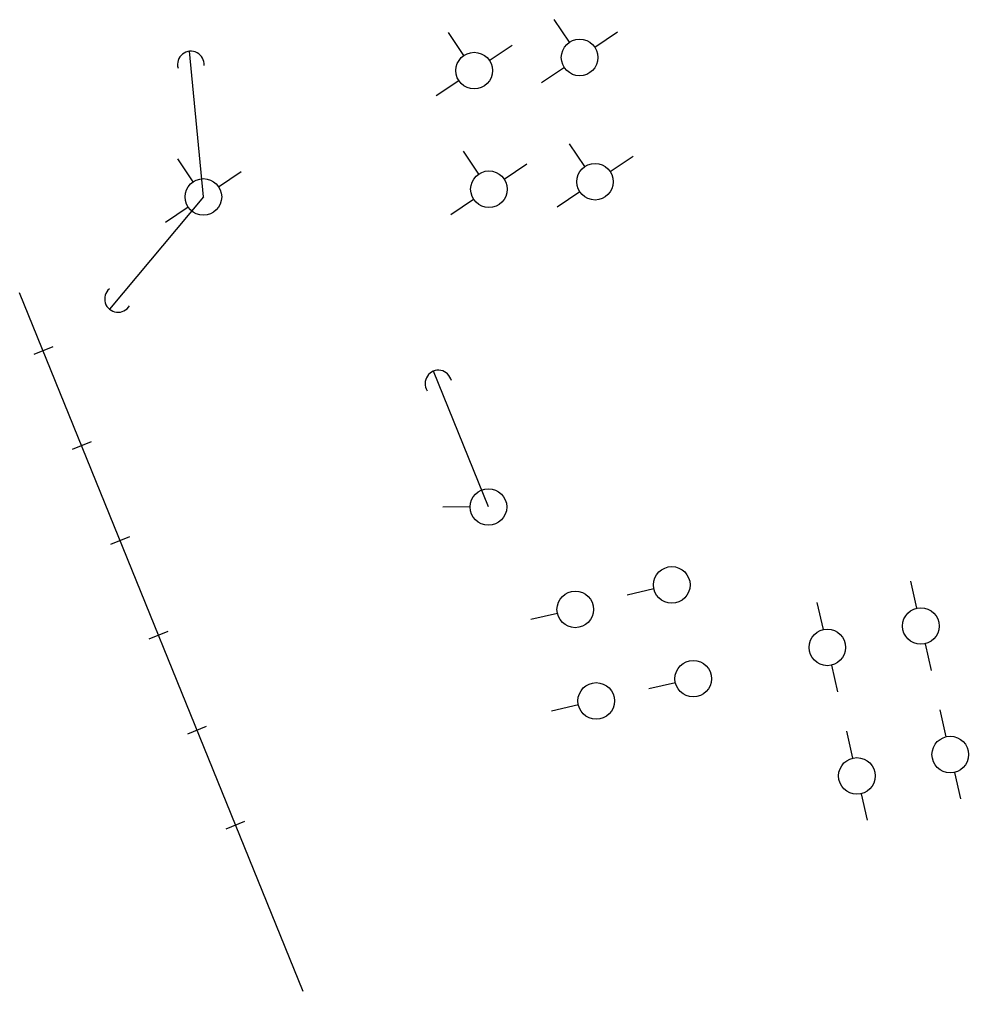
# Model space of a CAD drawing. Extents: x 1611576 to 1617186, y 899279 to 905462.
# Drawn here: x 1615628.5 to 1615758.2, y 899311.4 to 899444.2 of the extents above; entities that cross this region are included whole.
import ezdxf

# ---------------------------------------------------------------- set-up
doc = ezdxf.new("R2010")
doc.units = 0
for name, color, linetype in [('Default', 7, 'Continuous'), ('Exist Utilities Power Pole CELL', 7, 'Continuous'), ('J Pole Pow Catv CELL', 7, 'Continuous'), ('P Pole (Pow Co) CELL', 7, 'Continuous')]:
    doc.layers.add(name, color=color, linetype=linetype)

msp = doc.modelspace()

# ---------------------------------------------------------------- linework, layer by layer
at = {"layer": 'Default'}
for p, q in [((1615715.24, 899366.39), (1615711.59, 899365.55)), ((1615751.17, 899363.77), (1615750.33, 899367.45)), ((1615738.4, 899360.85), (1615737.56, 899364.53)), ((1615702.05, 899363.05), (1615698.4, 899362.21)), ((1615752.29, 899358.9), (1615753.12, 899355.27)), ((1615739.51, 899355.97), (1615740.34, 899352.34)), ((1615718.18, 899353.57), (1615714.52, 899352.74)), ((1615704.91, 899350.54), (1615701.26, 899349.7)), ((1615755.19, 899346.2), (1615754.35, 899349.88)), ((1615742.43, 899343.28), (1615741.59, 899346.96)), ((1615756.31, 899341.33), (1615757.14, 899337.7)), ((1615743.55, 899338.41), (1615744.38, 899334.78))]:
    msp.add_line(p, q, dxfattribs=at)
for centre in [(1615717.68, 899366.95), (1615704.49, 899363.6), (1615751.72, 899361.33), (1615738.94, 899358.41), (1615720.61, 899354.13), (1615707.35, 899351.09), (1615755.74, 899343.76), (1615742.98, 899340.84)]:
    msp.add_circle(centre, 2.5, dxfattribs=at)
at = {"layer": 'Exist Utilities Power Pole CELL'}
msp.add_line((1615690.12, 899377.6), (1615686.37, 899377.59), dxfattribs=at)
msp.add_circle((1615692.62, 899377.6), 2.5, dxfattribs=at)
at = {"layer": 'J Pole Pow Catv CELL'}
for p, q in [((1615703.68, 899441.13), (1615701.59, 899444.24)), ((1615689.27, 899439.33), (1615687.18, 899442.45)), ((1615707.15, 899440.44), (1615710.26, 899442.53)), ((1615692.74, 899438.65), (1615695.85, 899440.74)), ((1615703, 899437.66), (1615699.88, 899435.57)), ((1615688.59, 899435.87), (1615685.47, 899433.78)), ((1615691.29, 899423.11), (1615689.2, 899426.23)), ((1615705.79, 899424.15), (1615703.7, 899427.26)), ((1615652.26, 899422.06), (1615650.17, 899425.18)), ((1615709.26, 899423.46), (1615712.38, 899425.55)), ((1615655.72, 899421.38), (1615658.84, 899423.47)), ((1615694.76, 899422.43), (1615697.87, 899424.52)), ((1615705.11, 899420.68), (1615702, 899418.59)), ((1615690.6, 899419.64), (1615687.49, 899417.55)), ((1615651.57, 899418.59), (1615648.46, 899416.5))]:
    msp.add_line(p, q, dxfattribs=at)
for centre in [(1615705.08, 899439.04), (1615690.67, 899437.25), (1615692.69, 899421.03), (1615707.19, 899422.06), (1615653.66, 899419.98)]:
    msp.add_circle(centre, 2.5, dxfattribs=at)
at = {"layer": 'P Pole (Pow Co) CELL'}
for p, q in [((1615653.66, 899419.98), (1615651.78, 899439.89)), ((1615653.66, 899419.98), (1615640.82, 899404.64)), ((1615667.29, 899311.36), (1615628.52, 899406.89)), ((1615633.07, 899399.5), (1615630.48, 899398.45)), ((1615692.62, 899377.6), (1615685.09, 899396.15)), ((1615638.31, 899386.52), (1615635.73, 899385.47)), ((1615643.56, 899373.54), (1615640.97, 899372.49)), ((1615648.81, 899360.56), (1615646.22, 899359.51)), ((1615654.05, 899347.58), (1615651.47, 899346.53)), ((1615659.3, 899334.6), (1615656.71, 899333.56))]:
    msp.add_line(p, q, dxfattribs=at)
for centre, start, end in [((1615651.95, 899438.08), 355.6017, 195.188), ((1615641.99, 899406.03), 130.3049, 329.8912), ((1615685.78, 899394.47), 12.7039, 212.2902)]:
    msp.add_arc(centre, 1.82, start, end, dxfattribs=at)

doc.saveas('drawing.dxf')
